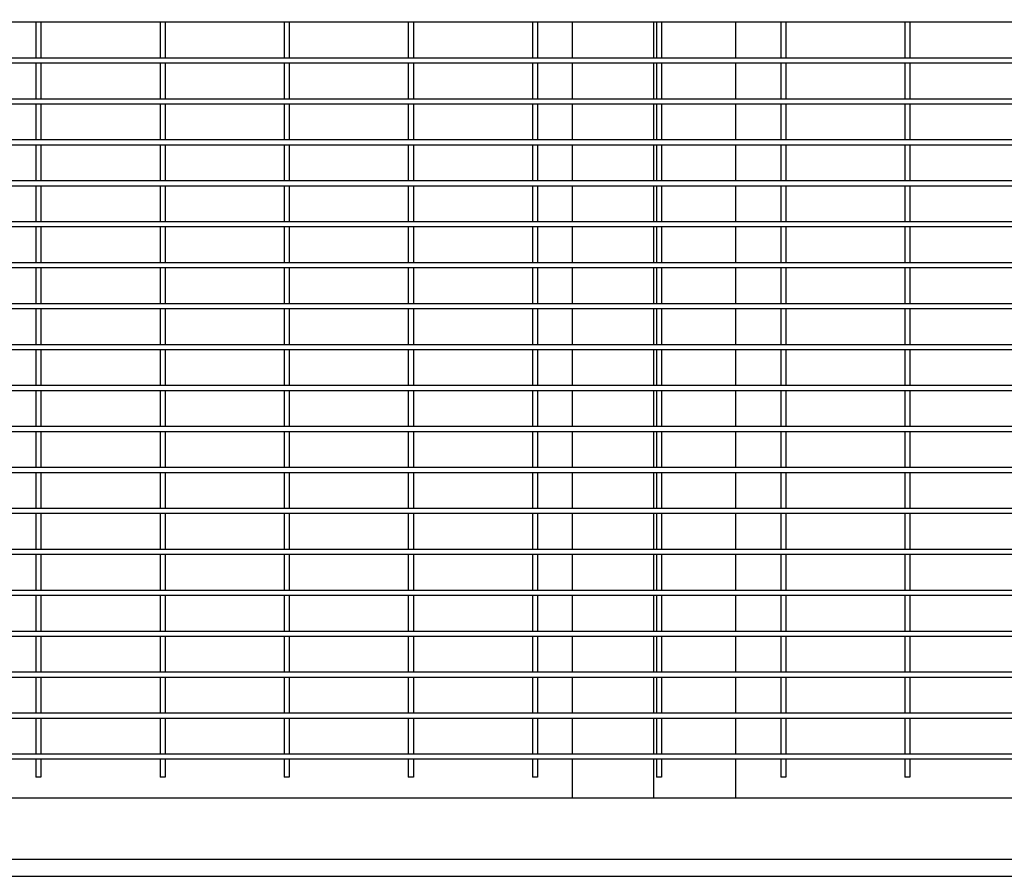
# Model space of a CAD drawing. Header units: inches. Extents: x 24 to 1128, y -94 to 748.
# Tile 541 of 573: x 681 to 705, y 510 to 531. Entities that reach past the tile are written whole.
import ezdxf

# ---------------------------------------------------------------- set-up
doc = ezdxf.new("R2010")
doc.units = ezdxf.units.IN
doc.header["$LTSCALE"] = 32
doc.header["$MEASUREMENT"] = 0
doc.layers.add('Dimension (ANSI)', color=7, linetype='Continuous', lineweight=25)
doc.layers.add('Visible (ANSI)', color=7, linetype='Continuous', lineweight=30)
doc.styles.add('Note Text (ANSI)', font='tahoma.ttf')
doc.dimstyles.new('Architectural (ANSI)', dxfattribs={"dimscale": 32, "dimtxt": 0.125, "dimasz": 0.098425, "dimexe": 0.125, "dimexo": 0.0625, "dimgap": 0.031496, "dimtad": 0, "dimtih": 1, "dimtoh": 1, "dimdec": 4, "dimrnd": 1e-08, "dimzin": 3, "dimdsep": 46, "dimlunit": 4, "dimtxsty": 'Note Text (ANSI)', "dimcen": 0.09, "dimdle": 0.393701, "dimclrd": 256, "dimclre": 256, "dimclrt": 256, "dimadec": 0, "dimazin": 3, "dimtfac": 0.96, "dimtofl": 0, "dimtmove": 0, "dimatfit": 3, "dimfxl": 1, "dimfrac": 2, "dimtolj": 1, "dimtzin": 12, "dimlwd": -1, "dimlwe": -1, "dimarcsym": 0})

# ---------------------------------------------------------------- blocks, each defined once
blk = doc.blocks.new('*D15')
at = {"layer": 'Defpoints', "color": 0, "transparency": 16777216}
for p in [(730.383, 552.029), (472.383, 538.198), (730.383, 454.747)]:
    blk.add_point(p, dxfattribs=at)
at = {"layer": 'Dimension (ANSI)', "transparency": 16777216}
for p, q in [((730.383, 550.029), (730.383, 450.747)), ((472.383, 536.198), (472.383, 450.747)), ((475.533, 454.747), (556.986, 454.747)), ((727.234, 454.747), (572.78, 454.747))]:
    blk.add_line(p, q, dxfattribs=at)
for points in [[(475.533, 455.272), (475.533, 454.222), (472.383, 454.747)], [(727.234, 455.272), (727.234, 454.222), (730.383, 454.747)]]:
    blk.add_solid(points, dxfattribs=at)
at = {"layer": 'Dimension (ANSI)', "transparency": 16777216, "insert": (557.994, 456.83), "char_height": 4, "attachment_point": 1, "style": 'Note Text (ANSI)'}
blk.add_mtext('\\A1;21\'-6"', dxfattribs=at)

msp = doc.modelspace()

# ---------------------------------------------------------------- linework, layer by layer
at = {"layer": 'Visible (ANSI)'}
for p, q in [((681.39214, 530.50642), (678.36089, 530.50642)), ((681.32964, 530.50642), (681.32964, 529.63142)), ((684.42339, 530.50642), (681.39214, 530.50642)), ((681.45464, 530.50642), (681.45464, 529.63142)), ((684.36089, 530.50642), (684.36089, 529.63142)), ((687.45464, 530.50642), (684.42339, 530.50642)), ((684.48589, 530.50642), (684.48589, 529.63142)), ((687.39214, 530.50642), (687.39214, 529.63142)), ((690.48589, 530.50642), (687.45464, 530.50642)), ((687.51714, 530.50642), (687.51714, 529.63142)), ((690.42339, 530.50642), (690.42339, 529.63142)), ((693.51714, 530.50642), (690.48589, 530.50642)), ((690.54839, 530.50642), (690.54839, 529.63142)), ((693.45464, 530.50642), (693.45464, 529.63142)), ((696.54839, 530.50642), (693.51714, 530.50642)), ((693.57964, 530.50642), (693.57964, 529.63142)), ((694.42339, 530.50642), (694.42339, 529.63142)), ((696.42339, 529.63142), (696.42339, 530.50642)), ((696.42339, 529.63142), (696.42339, 530.50642)), ((696.48589, 530.50642), (696.48589, 529.63142)), ((699.57964, 530.50642), (696.54839, 530.50642)), ((696.61089, 530.50642), (696.61089, 529.63142)), ((698.42339, 529.63142), (698.42339, 530.50642)), ((699.51714, 530.50642), (699.51714, 529.63142)), ((702.61089, 530.50642), (699.57964, 530.50642)), ((699.64214, 530.50642), (699.64214, 529.63142)), ((702.54839, 530.50642), (702.54839, 529.63142)), ((705.64214, 530.50642), (702.61089, 530.50642)), ((702.67339, 530.50642), (702.67339, 529.63142)), ((681.39214, 529.63142), (678.36089, 529.63142)), ((681.39214, 529.50642), (678.36089, 529.50642)), ((681.32964, 529.50642), (681.32964, 528.63142)), ((684.42339, 529.63142), (681.39214, 529.63142)), ((684.42339, 529.50642), (681.39214, 529.50642)), ((681.45464, 529.50642), (681.45464, 528.63142)), ((684.36089, 529.50642), (684.36089, 528.63142)), ((687.45464, 529.63142), (684.42339, 529.63142)), ((687.45464, 529.50642), (684.42339, 529.50642)), ((684.48589, 529.50642), (684.48589, 528.63142)), ((687.39214, 529.50642), (687.39214, 528.63142)), ((690.48589, 529.63142), (687.45464, 529.63142)), ((690.48589, 529.50642), (687.45464, 529.50642)), ((687.51714, 529.50642), (687.51714, 528.63142)), ((690.42339, 529.50642), (690.42339, 528.63142)), ((693.51714, 529.63142), (690.48589, 529.63142)), ((693.51714, 529.50642), (690.48589, 529.50642)), ((690.54839, 529.50642), (690.54839, 528.63142)), ((693.45464, 529.50642), (693.45464, 528.63142)), ((696.54839, 529.63142), (693.51714, 529.63142)), ((696.54839, 529.50642), (693.51714, 529.50642)), ((693.57964, 529.50642), (693.57964, 528.63142)), ((694.42339, 529.50642), (694.42339, 528.63142)), ((696.42339, 528.63142), (696.42339, 529.50642)), ((696.42339, 528.63142), (696.42339, 529.50642)), ((696.48589, 529.50642), (696.48589, 528.63142)), ((699.57964, 529.63142), (696.54839, 529.63142)), ((699.57964, 529.50642), (696.54839, 529.50642)), ((696.61089, 529.50642), (696.61089, 528.63142)), ((698.42339, 528.63142), (698.42339, 529.50642)), ((699.51714, 529.50642), (699.51714, 528.63142)), ((702.61089, 529.63142), (699.57964, 529.63142)), ((702.61089, 529.50642), (699.57964, 529.50642)), ((699.64214, 529.50642), (699.64214, 528.63142)), ((702.54839, 529.50642), (702.54839, 528.63142)), ((705.64214, 529.63142), (702.61089, 529.63142)), ((705.64214, 529.50642), (702.61089, 529.50642)), ((702.67339, 529.50642), (702.67339, 528.63142)), ((681.39214, 528.63142), (678.36089, 528.63142)), ((681.39214, 528.50642), (678.36089, 528.50642)), ((681.32964, 528.50642), (681.32964, 527.63142)), ((684.42339, 528.63142), (681.39214, 528.63142)), ((684.42339, 528.50642), (681.39214, 528.50642)), ((681.45464, 528.50642), (681.45464, 527.63142)), ((684.36089, 528.50642), (684.36089, 527.63142)), ((687.45464, 528.63142), (684.42339, 528.63142)), ((687.45464, 528.50642), (684.42339, 528.50642)), ((684.48589, 528.50642), (684.48589, 527.63142)), ((687.39214, 528.50642), (687.39214, 527.63142)), ((690.48589, 528.63142), (687.45464, 528.63142)), ((690.48589, 528.50642), (687.45464, 528.50642)), ((687.51714, 528.50642), (687.51714, 527.63142)), ((690.42339, 528.50642), (690.42339, 527.63142)), ((693.51714, 528.63142), (690.48589, 528.63142)), ((693.51714, 528.50642), (690.48589, 528.50642)), ((690.54839, 528.50642), (690.54839, 527.63142)), ((693.45464, 528.50642), (693.45464, 527.63142)), ((696.54839, 528.63142), (693.51714, 528.63142)), ((696.54839, 528.50642), (693.51714, 528.50642)), ((693.57964, 528.50642), (693.57964, 527.63142)), ((694.42339, 528.50642), (694.42339, 527.63142)), ((696.42339, 527.63142), (696.42339, 528.50642)), ((696.42339, 527.63142), (696.42339, 528.50642)), ((696.48589, 528.50642), (696.48589, 527.63142)), ((699.57964, 528.63142), (696.54839, 528.63142)), ((699.57964, 528.50642), (696.54839, 528.50642)), ((696.61089, 528.50642), (696.61089, 527.63142)), ((698.42339, 527.63142), (698.42339, 528.50642)), ((699.51714, 528.50642), (699.51714, 527.63142)), ((702.61089, 528.63142), (699.57964, 528.63142)), ((702.61089, 528.50642), (699.57964, 528.50642)), ((699.64214, 528.50642), (699.64214, 527.63142)), ((702.54839, 528.50642), (702.54839, 527.63142)), ((705.64214, 528.63142), (702.61089, 528.63142)), ((705.64214, 528.50642), (702.61089, 528.50642)), ((702.67339, 528.50642), (702.67339, 527.63142)), ((681.39214, 527.63142), (678.36089, 527.63142)), ((684.42339, 527.63142), (681.39214, 527.63142)), ((687.45464, 527.63142), (684.42339, 527.63142)), ((690.48589, 527.63142), (687.45464, 527.63142)), ((693.51714, 527.63142), (690.48589, 527.63142)), ((696.54839, 527.63142), (693.51714, 527.63142)), ((699.57964, 527.63142), (696.54839, 527.63142)), ((702.61089, 527.63142), (699.57964, 527.63142)), ((705.64214, 527.63142), (702.61089, 527.63142)), ((681.39214, 527.50642), (678.36089, 527.50642)), ((681.32964, 527.50642), (681.32964, 526.63142)), ((684.42339, 527.50642), (681.39214, 527.50642)), ((681.45464, 527.50642), (681.45464, 526.63142)), ((684.36089, 527.50642), (684.36089, 526.63142)), ((687.45464, 527.50642), (684.42339, 527.50642)), ((684.48589, 527.50642), (684.48589, 526.63142)), ((687.39214, 527.50642), (687.39214, 526.63142)), ((690.48589, 527.50642), (687.45464, 527.50642)), ((687.51714, 527.50642), (687.51714, 526.63142)), ((690.42339, 527.50642), (690.42339, 526.63142)), ((693.51714, 527.50642), (690.48589, 527.50642)), ((690.54839, 527.50642), (690.54839, 526.63142)), ((693.45464, 527.50642), (693.45464, 526.63142)), ((696.54839, 527.50642), (693.51714, 527.50642)), ((693.57964, 527.50642), (693.57964, 526.63142)), ((694.42339, 527.50642), (694.42339, 526.63142)), ((696.42339, 526.63142), (696.42339, 527.50642)), ((696.42339, 526.63142), (696.42339, 527.50642)), ((696.48589, 527.50642), (696.48589, 526.63142)), ((699.57964, 527.50642), (696.54839, 527.50642)), ((696.61089, 527.50642), (696.61089, 526.63142)), ((698.42339, 526.63142), (698.42339, 527.50642)), ((699.51714, 527.50642), (699.51714, 526.63142)), ((702.61089, 527.50642), (699.57964, 527.50642)), ((699.64214, 527.50642), (699.64214, 526.63142)), ((702.54839, 527.50642), (702.54839, 526.63142)), ((705.64214, 527.50642), (702.61089, 527.50642)), ((702.67339, 527.50642), (702.67339, 526.63142)), ((681.39214, 526.63142), (678.36089, 526.63142)), ((684.42339, 526.63142), (681.39214, 526.63142)), ((687.45464, 526.63142), (684.42339, 526.63142)), ((690.48589, 526.63142), (687.45464, 526.63142)), ((693.51714, 526.63142), (690.48589, 526.63142)), ((696.54839, 526.63142), (693.51714, 526.63142)), ((699.57964, 526.63142), (696.54839, 526.63142)), ((702.61089, 526.63142), (699.57964, 526.63142)), ((705.64214, 526.63142), (702.61089, 526.63142)), ((681.39214, 526.50642), (678.36089, 526.50642)), ((681.32964, 526.50642), (681.32964, 525.63142)), ((684.42339, 526.50642), (681.39214, 526.50642)), ((681.45464, 526.50642), (681.45464, 525.63142)), ((684.36089, 526.50642), (684.36089, 525.63142)), ((687.45464, 526.50642), (684.42339, 526.50642)), ((684.48589, 526.50642), (684.48589, 525.63142)), ((687.39214, 526.50642), (687.39214, 525.63142)), ((690.48589, 526.50642), (687.45464, 526.50642)), ((687.51714, 526.50642), (687.51714, 525.63142)), ((690.42339, 526.50642), (690.42339, 525.63142)), ((693.51714, 526.50642), (690.48589, 526.50642)), ((690.54839, 526.50642), (690.54839, 525.63142)), ((693.45464, 526.50642), (693.45464, 525.63142)), ((696.54839, 526.50642), (693.51714, 526.50642)), ((693.57964, 526.50642), (693.57964, 525.63142)), ((694.42339, 526.50642), (694.42339, 525.63142)), ((696.42339, 525.63142), (696.42339, 526.50642)), ((696.42339, 525.63142), (696.42339, 526.50642)), ((696.48589, 526.50642), (696.48589, 525.63142)), ((699.57964, 526.50642), (696.54839, 526.50642)), ((696.61089, 526.50642), (696.61089, 525.63142)), ((698.42339, 525.63142), (698.42339, 526.50642)), ((699.51714, 526.50642), (699.51714, 525.63142)), ((702.61089, 526.50642), (699.57964, 526.50642)), ((699.64214, 526.50642), (699.64214, 525.63142)), ((702.54839, 526.50642), (702.54839, 525.63142)), ((705.64214, 526.50642), (702.61089, 526.50642)), ((702.67339, 526.50642), (702.67339, 525.63142)), ((681.39214, 525.63142), (678.36089, 525.63142)), ((684.42339, 525.63142), (681.39214, 525.63142)), ((687.45464, 525.63142), (684.42339, 525.63142)), ((690.48589, 525.63142), (687.45464, 525.63142)), ((693.51714, 525.63142), (690.48589, 525.63142)), ((696.54839, 525.63142), (693.51714, 525.63142)), ((699.57964, 525.63142), (696.54839, 525.63142)), ((702.61089, 525.63142), (699.57964, 525.63142)), ((705.64214, 525.63142), (702.61089, 525.63142)), ((681.39214, 525.50642), (678.36089, 525.50642)), ((681.32964, 525.50642), (681.32964, 524.63142)), ((684.42339, 525.50642), (681.39214, 525.50642)), ((681.45464, 525.50642), (681.45464, 524.63142)), ((684.36089, 525.50642), (684.36089, 524.63142)), ((687.45464, 525.50642), (684.42339, 525.50642)), ((684.48589, 525.50642), (684.48589, 524.63142)), ((687.39214, 525.50642), (687.39214, 524.63142)), ((690.48589, 525.50642), (687.45464, 525.50642)), ((687.51714, 525.50642), (687.51714, 524.63142)), ((690.42339, 525.50642), (690.42339, 524.63142)), ((693.51714, 525.50642), (690.48589, 525.50642)), ((690.54839, 525.50642), (690.54839, 524.63142)), ((693.45464, 525.50642), (693.45464, 524.63142)), ((696.54839, 525.50642), (693.51714, 525.50642)), ((693.57964, 525.50642), (693.57964, 524.63142)), ((694.42339, 525.50642), (694.42339, 524.63142)), ((696.42339, 524.63142), (696.42339, 525.50642)), ((696.42339, 524.63142), (696.42339, 525.50642)), ((696.48589, 525.50642), (696.48589, 524.63142)), ((699.57964, 525.50642), (696.54839, 525.50642)), ((696.61089, 525.50642), (696.61089, 524.63142)), ((698.42339, 524.63142), (698.42339, 525.50642)), ((699.51714, 525.50642), (699.51714, 524.63142)), ((702.61089, 525.50642), (699.57964, 525.50642)), ((699.64214, 525.50642), (699.64214, 524.63142)), ((702.54839, 525.50642), (702.54839, 524.63142)), ((705.64214, 525.50642), (702.61089, 525.50642)), ((702.67339, 525.50642), (702.67339, 524.63142)), ((681.39214, 524.63142), (678.36089, 524.63142)), ((681.39214, 524.50642), (678.36089, 524.50642)), ((681.32964, 524.50642), (681.32964, 523.63142)), ((684.42339, 524.63142), (681.39214, 524.63142)), ((684.42339, 524.50642), (681.39214, 524.50642)), ((681.45464, 524.50642), (681.45464, 523.63142)), ((684.36089, 524.50642), (684.36089, 523.63142)), ((687.45464, 524.63142), (684.42339, 524.63142)), ((687.45464, 524.50642), (684.42339, 524.50642)), ((684.48589, 524.50642), (684.48589, 523.63142)), ((687.39214, 524.50642), (687.39214, 523.63142)), ((690.48589, 524.63142), (687.45464, 524.63142)), ((690.48589, 524.50642), (687.45464, 524.50642)), ((687.51714, 524.50642), (687.51714, 523.63142)), ((690.42339, 524.50642), (690.42339, 523.63142)), ((693.51714, 524.63142), (690.48589, 524.63142)), ((693.51714, 524.50642), (690.48589, 524.50642)), ((690.54839, 524.50642), (690.54839, 523.63142)), ((693.45464, 524.50642), (693.45464, 523.63142)), ((696.54839, 524.63142), (693.51714, 524.63142)), ((696.54839, 524.50642), (693.51714, 524.50642)), ((693.57964, 524.50642), (693.57964, 523.63142)), ((694.42339, 524.50642), (694.42339, 523.63142)), ((696.42339, 523.63142), (696.42339, 524.50642)), ((696.42339, 523.63142), (696.42339, 524.50642)), ((696.48589, 524.50642), (696.48589, 523.63142)), ((699.57964, 524.63142), (696.54839, 524.63142)), ((699.57964, 524.50642), (696.54839, 524.50642)), ((696.61089, 524.50642), (696.61089, 523.63142)), ((698.42339, 523.63142), (698.42339, 524.50642)), ((699.51714, 524.50642), (699.51714, 523.63142)), ((702.61089, 524.63142), (699.57964, 524.63142)), ((702.61089, 524.50642), (699.57964, 524.50642)), ((699.64214, 524.50642), (699.64214, 523.63142)), ((702.54839, 524.50642), (702.54839, 523.63142)), ((705.64214, 524.63142), (702.61089, 524.63142)), ((705.64214, 524.50642), (702.61089, 524.50642)), ((702.67339, 524.50642), (702.67339, 523.63142)), ((681.39214, 523.63142), (678.36089, 523.63142)), ((681.39214, 523.50642), (678.36089, 523.50642)), ((681.32964, 523.50642), (681.32964, 522.63142)), ((684.42339, 523.63142), (681.39214, 523.63142)), ((684.42339, 523.50642), (681.39214, 523.50642)), ((681.45464, 523.50642), (681.45464, 522.63142)), ((684.36089, 523.50642), (684.36089, 522.63142)), ((687.45464, 523.63142), (684.42339, 523.63142)), ((687.45464, 523.50642), (684.42339, 523.50642)), ((684.48589, 523.50642), (684.48589, 522.63142)), ((687.39214, 523.50642), (687.39214, 522.63142)), ((690.48589, 523.63142), (687.45464, 523.63142)), ((690.48589, 523.50642), (687.45464, 523.50642)), ((687.51714, 523.50642), (687.51714, 522.63142)), ((690.42339, 523.50642), (690.42339, 522.63142)), ((693.51714, 523.63142), (690.48589, 523.63142)), ((693.51714, 523.50642), (690.48589, 523.50642)), ((690.54839, 523.50642), (690.54839, 522.63142)), ((693.45464, 523.50642), (693.45464, 522.63142)), ((696.54839, 523.63142), (693.51714, 523.63142)), ((696.54839, 523.50642), (693.51714, 523.50642)), ((693.57964, 523.50642), (693.57964, 522.63142)), ((694.42339, 523.50642), (694.42339, 522.63142)), ((696.42339, 522.63142), (696.42339, 523.50642)), ((696.42339, 522.63142), (696.42339, 523.50642)), ((696.48589, 523.50642), (696.48589, 522.63142)), ((699.57964, 523.63142), (696.54839, 523.63142)), ((699.57964, 523.50642), (696.54839, 523.50642)), ((696.61089, 523.50642), (696.61089, 522.63142)), ((698.42339, 522.63142), (698.42339, 523.50642)), ((699.51714, 523.50642), (699.51714, 522.63142)), ((702.61089, 523.63142), (699.57964, 523.63142)), ((702.61089, 523.50642), (699.57964, 523.50642)), ((699.64214, 523.50642), (699.64214, 522.63142)), ((702.54839, 523.50642), (702.54839, 522.63142)), ((705.64214, 523.63142), (702.61089, 523.63142)), ((705.64214, 523.50642), (702.61089, 523.50642)), ((702.67339, 523.50642), (702.67339, 522.63142)), ((681.39214, 522.63142), (678.36089, 522.63142)), ((681.39214, 522.50642), (678.36089, 522.50642)), ((681.32964, 522.50642), (681.32964, 521.63142)), ((684.42339, 522.63142), (681.39214, 522.63142)), ((684.42339, 522.50642), (681.39214, 522.50642)), ((681.45464, 522.50642), (681.45464, 521.63142)), ((684.36089, 522.50642), (684.36089, 521.63142)), ((687.45464, 522.63142), (684.42339, 522.63142)), ((687.45464, 522.50642), (684.42339, 522.50642)), ((684.48589, 522.50642), (684.48589, 521.63142)), ((687.39214, 522.50642), (687.39214, 521.63142)), ((690.48589, 522.63142), (687.45464, 522.63142)), ((690.48589, 522.50642), (687.45464, 522.50642)), ((687.51714, 522.50642), (687.51714, 521.63142)), ((690.42339, 522.50642), (690.42339, 521.63142)), ((693.51714, 522.63142), (690.48589, 522.63142)), ((693.51714, 522.50642), (690.48589, 522.50642)), ((690.54839, 522.50642), (690.54839, 521.63142)), ((693.45464, 522.50642), (693.45464, 521.63142)), ((696.54839, 522.63142), (693.51714, 522.63142)), ((696.54839, 522.50642), (693.51714, 522.50642)), ((693.57964, 522.50642), (693.57964, 521.63142)), ((694.42339, 522.50642), (694.42339, 521.63142)), ((696.42339, 521.63142), (696.42339, 522.50642)), ((696.42339, 521.63142), (696.42339, 522.50642)), ((696.48589, 522.50642), (696.48589, 521.63142)), ((699.57964, 522.63142), (696.54839, 522.63142)), ((699.57964, 522.50642), (696.54839, 522.50642)), ((696.61089, 522.50642), (696.61089, 521.63142)), ((698.42339, 521.63142), (698.42339, 522.50642)), ((699.51714, 522.50642), (699.51714, 521.63142)), ((702.61089, 522.63142), (699.57964, 522.63142)), ((702.61089, 522.50642), (699.57964, 522.50642)), ((699.64214, 522.50642), (699.64214, 521.63142)), ((702.54839, 522.50642), (702.54839, 521.63142)), ((705.64214, 522.63142), (702.61089, 522.63142)), ((705.64214, 522.50642), (702.61089, 522.50642)), ((702.67339, 522.50642), (702.67339, 521.63142)), ((681.39214, 521.63142), (678.36089, 521.63142)), ((681.39214, 521.50642), (678.36089, 521.50642)), ((681.32964, 521.50642), (681.32964, 520.63142)), ((684.42339, 521.63142), (681.39214, 521.63142)), ((684.42339, 521.50642), (681.39214, 521.50642)), ((681.45464, 521.50642), (681.45464, 520.63142)), ((684.36089, 521.50642), (684.36089, 520.63142)), ((687.45464, 521.63142), (684.42339, 521.63142)), ((687.45464, 521.50642), (684.42339, 521.50642)), ((684.48589, 521.50642), (684.48589, 520.63142)), ((687.39214, 521.50642), (687.39214, 520.63142)), ((690.48589, 521.63142), (687.45464, 521.63142)), ((690.48589, 521.50642), (687.45464, 521.50642)), ((687.51714, 521.50642), (687.51714, 520.63142)), ((690.42339, 521.50642), (690.42339, 520.63142)), ((693.51714, 521.63142), (690.48589, 521.63142)), ((693.51714, 521.50642), (690.48589, 521.50642)), ((690.54839, 521.50642), (690.54839, 520.63142)), ((693.45464, 521.50642), (693.45464, 520.63142)), ((696.54839, 521.63142), (693.51714, 521.63142)), ((696.54839, 521.50642), (693.51714, 521.50642)), ((693.57964, 521.50642), (693.57964, 520.63142)), ((694.42339, 521.50642), (694.42339, 520.63142)), ((696.42339, 520.63142), (696.42339, 521.50642)), ((696.42339, 520.63142), (696.42339, 521.50642)), ((696.48589, 521.50642), (696.48589, 520.63142)), ((699.57964, 521.63142), (696.54839, 521.63142)), ((699.57964, 521.50642), (696.54839, 521.50642)), ((696.61089, 521.50642), (696.61089, 520.63142)), ((698.42339, 520.63142), (698.42339, 521.50642)), ((699.51714, 521.50642), (699.51714, 520.63142)), ((702.61089, 521.63142), (699.57964, 521.63142)), ((702.61089, 521.50642), (699.57964, 521.50642)), ((699.64214, 521.50642), (699.64214, 520.63142)), ((702.54839, 521.50642), (702.54839, 520.63142)), ((705.64214, 521.63142), (702.61089, 521.63142)), ((705.64214, 521.50642), (702.61089, 521.50642)), ((702.67339, 521.50642), (702.67339, 520.63142)), ((681.39214, 520.63142), (678.36089, 520.63142)), ((684.42339, 520.63142), (681.39214, 520.63142)), ((687.45464, 520.63142), (684.42339, 520.63142)), ((690.48589, 520.63142), (687.45464, 520.63142)), ((693.51714, 520.63142), (690.48589, 520.63142)), ((696.54839, 520.63142), (693.51714, 520.63142)), ((699.57964, 520.63142), (696.54839, 520.63142)), ((702.61089, 520.63142), (699.57964, 520.63142)), ((705.64214, 520.63142), (702.61089, 520.63142)), ((681.39214, 520.50642), (678.36089, 520.50642)), ((681.32964, 520.50642), (681.32964, 519.63142)), ((684.42339, 520.50642), (681.39214, 520.50642)), ((681.45464, 520.50642), (681.45464, 519.63142)), ((684.36089, 520.50642), (684.36089, 519.63142)), ((687.45464, 520.50642), (684.42339, 520.50642)), ((684.48589, 520.50642), (684.48589, 519.63142)), ((687.39214, 520.50642), (687.39214, 519.63142)), ((690.48589, 520.50642), (687.45464, 520.50642)), ((687.51714, 520.50642), (687.51714, 519.63142)), ((690.42339, 520.50642), (690.42339, 519.63142)), ((693.51714, 520.50642), (690.48589, 520.50642)), ((690.54839, 520.50642), (690.54839, 519.63142)), ((693.45464, 520.50642), (693.45464, 519.63142)), ((696.54839, 520.50642), (693.51714, 520.50642)), ((693.57964, 520.50642), (693.57964, 519.63142)), ((694.42339, 520.50642), (694.42339, 519.63142)), ((696.42339, 519.63142), (696.42339, 520.50642)), ((696.42339, 519.63142), (696.42339, 520.50642)), ((696.48589, 520.50642), (696.48589, 519.63142)), ((699.57964, 520.50642), (696.54839, 520.50642)), ((696.61089, 520.50642), (696.61089, 519.63142)), ((698.42339, 519.63142), (698.42339, 520.50642)), ((699.51714, 520.50642), (699.51714, 519.63142)), ((702.61089, 520.50642), (699.57964, 520.50642)), ((699.64214, 520.50642), (699.64214, 519.63142)), ((702.54839, 520.50642), (702.54839, 519.63142)), ((705.64214, 520.50642), (702.61089, 520.50642)), ((702.67339, 520.50642), (702.67339, 519.63142)), ((681.39214, 519.63142), (678.36089, 519.63142)), ((684.42339, 519.63142), (681.39214, 519.63142)), ((687.45464, 519.63142), (684.42339, 519.63142)), ((690.48589, 519.63142), (687.45464, 519.63142)), ((693.51714, 519.63142), (690.48589, 519.63142)), ((696.54839, 519.63142), (693.51714, 519.63142)), ((699.57964, 519.63142), (696.54839, 519.63142)), ((702.61089, 519.63142), (699.57964, 519.63142)), ((705.64214, 519.63142), (702.61089, 519.63142)), ((681.39214, 519.50642), (678.36089, 519.50642)), ((681.32964, 519.50642), (681.32964, 518.63142)), ((684.42339, 519.50642), (681.39214, 519.50642)), ((681.45464, 519.50642), (681.45464, 518.63142)), ((684.36089, 519.50642), (684.36089, 518.63142)), ((687.45464, 519.50642), (684.42339, 519.50642)), ((684.48589, 519.50642), (684.48589, 518.63142)), ((687.39214, 519.50642), (687.39214, 518.63142)), ((690.48589, 519.50642), (687.45464, 519.50642)), ((687.51714, 519.50642), (687.51714, 518.63142)), ((690.42339, 519.50642), (690.42339, 518.63142)), ((693.51714, 519.50642), (690.48589, 519.50642)), ((690.54839, 519.50642), (690.54839, 518.63142)), ((693.45464, 519.50642), (693.45464, 518.63142)), ((696.54839, 519.50642), (693.51714, 519.50642)), ((693.57964, 519.50642), (693.57964, 518.63142)), ((694.42339, 519.50642), (694.42339, 518.63142)), ((696.42339, 518.63142), (696.42339, 519.50642)), ((696.42339, 518.63142), (696.42339, 519.50642)), ((696.48589, 519.50642), (696.48589, 518.63142)), ((699.57964, 519.50642), (696.54839, 519.50642)), ((696.61089, 519.50642), (696.61089, 518.63142)), ((698.42339, 518.63142), (698.42339, 519.50642)), ((699.51714, 519.50642), (699.51714, 518.63142)), ((702.61089, 519.50642), (699.57964, 519.50642)), ((699.64214, 519.50642), (699.64214, 518.63142)), ((702.54839, 519.50642), (702.54839, 518.63142)), ((705.64214, 519.50642), (702.61089, 519.50642)), ((702.67339, 519.50642), (702.67339, 518.63142)), ((681.39214, 518.63142), (678.36089, 518.63142)), ((684.42339, 518.63142), (681.39214, 518.63142)), ((687.45464, 518.63142), (684.42339, 518.63142)), ((690.48589, 518.63142), (687.45464, 518.63142)), ((693.51714, 518.63142), (690.48589, 518.63142)), ((696.54839, 518.63142), (693.51714, 518.63142)), ((699.57964, 518.63142), (696.54839, 518.63142)), ((702.61089, 518.63142), (699.57964, 518.63142)), ((705.64214, 518.63142), (702.61089, 518.63142)), ((681.39214, 518.50642), (678.36089, 518.50642)), ((681.32964, 518.50642), (681.32964, 517.63142)), ((684.42339, 518.50642), (681.39214, 518.50642)), ((681.45464, 518.50642), (681.45464, 517.63142)), ((684.36089, 518.50642), (684.36089, 517.63142)), ((687.45464, 518.50642), (684.42339, 518.50642)), ((684.48589, 518.50642), (684.48589, 517.63142)), ((687.39214, 518.50642), (687.39214, 517.63142)), ((690.48589, 518.50642), (687.45464, 518.50642)), ((687.51714, 518.50642), (687.51714, 517.63142)), ((690.42339, 518.50642), (690.42339, 517.63142)), ((693.51714, 518.50642), (690.48589, 518.50642)), ((690.54839, 518.50642), (690.54839, 517.63142)), ((693.45464, 518.50642), (693.45464, 517.63142)), ((696.54839, 518.50642), (693.51714, 518.50642)), ((693.57964, 518.50642), (693.57964, 517.63142)), ((694.42339, 518.50642), (694.42339, 517.63142)), ((696.42339, 517.63142), (696.42339, 518.50642)), ((696.42339, 517.63142), (696.42339, 518.50642)), ((696.48589, 518.50642), (696.48589, 517.63142)), ((699.57964, 518.50642), (696.54839, 518.50642)), ((696.61089, 518.50642), (696.61089, 517.63142)), ((698.42339, 517.63142), (698.42339, 518.50642)), ((699.51714, 518.50642), (699.51714, 517.63142)), ((702.61089, 518.50642), (699.57964, 518.50642)), ((699.64214, 518.50642), (699.64214, 517.63142)), ((702.54839, 518.50642), (702.54839, 517.63142)), ((705.64214, 518.50642), (702.61089, 518.50642)), ((702.67339, 518.50642), (702.67339, 517.63142)), ((681.39214, 517.63142), (678.36089, 517.63142)), ((681.39214, 517.50642), (678.36089, 517.50642)), ((681.32964, 517.50642), (681.32964, 516.63142)), ((684.42339, 517.63142), (681.39214, 517.63142)), ((684.42339, 517.50642), (681.39214, 517.50642)), ((681.45464, 517.50642), (681.45464, 516.63142)), ((684.36089, 517.50642), (684.36089, 516.63142)), ((687.45464, 517.63142), (684.42339, 517.63142)), ((687.45464, 517.50642), (684.42339, 517.50642)), ((684.48589, 517.50642), (684.48589, 516.63142)), ((687.39214, 517.50642), (687.39214, 516.63142)), ((690.48589, 517.63142), (687.45464, 517.63142)), ((690.48589, 517.50642), (687.45464, 517.50642)), ((687.51714, 517.50642), (687.51714, 516.63142)), ((690.42339, 517.50642), (690.42339, 516.63142)), ((693.51714, 517.63142), (690.48589, 517.63142)), ((693.51714, 517.50642), (690.48589, 517.50642)), ((690.54839, 517.50642), (690.54839, 516.63142)), ((693.45464, 517.50642), (693.45464, 516.63142)), ((696.54839, 517.63142), (693.51714, 517.63142)), ((696.54839, 517.50642), (693.51714, 517.50642)), ((693.57964, 517.50642), (693.57964, 516.63142)), ((694.42339, 517.50642), (694.42339, 516.63142)), ((696.42339, 516.63142), (696.42339, 517.50642)), ((696.42339, 516.63142), (696.42339, 517.50642)), ((696.48589, 517.50642), (696.48589, 516.63142)), ((699.57964, 517.63142), (696.54839, 517.63142)), ((699.57964, 517.50642), (696.54839, 517.50642)), ((696.61089, 517.50642), (696.61089, 516.63142)), ((698.42339, 516.63142), (698.42339, 517.50642)), ((699.51714, 517.50642), (699.51714, 516.63142)), ((702.61089, 517.63142), (699.57964, 517.63142)), ((702.61089, 517.50642), (699.57964, 517.50642)), ((699.64214, 517.50642), (699.64214, 516.63142)), ((702.54839, 517.50642), (702.54839, 516.63142)), ((705.64214, 517.63142), (702.61089, 517.63142)), ((705.64214, 517.50642), (702.61089, 517.50642)), ((702.67339, 517.50642), (702.67339, 516.63142)), ((681.39214, 516.63142), (678.36089, 516.63142)), ((681.39214, 516.50642), (678.36089, 516.50642)), ((681.32964, 516.50642), (681.32964, 515.63142)), ((684.42339, 516.63142), (681.39214, 516.63142)), ((684.42339, 516.50642), (681.39214, 516.50642)), ((681.45464, 516.50642), (681.45464, 515.63142)), ((684.36089, 516.50642), (684.36089, 515.63142)), ((687.45464, 516.63142), (684.42339, 516.63142)), ((687.45464, 516.50642), (684.42339, 516.50642)), ((684.48589, 516.50642), (684.48589, 515.63142)), ((687.39214, 516.50642), (687.39214, 515.63142)), ((690.48589, 516.63142), (687.45464, 516.63142)), ((690.48589, 516.50642), (687.45464, 516.50642)), ((687.51714, 516.50642), (687.51714, 515.63142)), ((690.42339, 516.50642), (690.42339, 515.63142)), ((693.51714, 516.63142), (690.48589, 516.63142)), ((693.51714, 516.50642), (690.48589, 516.50642)), ((690.54839, 516.50642), (690.54839, 515.63142)), ((693.45464, 516.50642), (693.45464, 515.63142)), ((696.54839, 516.63142), (693.51714, 516.63142)), ((696.54839, 516.50642), (693.51714, 516.50642)), ((693.57964, 516.50642), (693.57964, 515.63142)), ((694.42339, 516.50642), (694.42339, 515.63142)), ((696.42339, 515.63142), (696.42339, 516.50642)), ((696.42339, 515.63142), (696.42339, 516.50642)), ((696.48589, 516.50642), (696.48589, 515.63142)), ((699.57964, 516.63142), (696.54839, 516.63142)), ((699.57964, 516.50642), (696.54839, 516.50642)), ((696.61089, 516.50642), (696.61089, 515.63142)), ((698.42339, 515.63142), (698.42339, 516.50642)), ((699.51714, 516.50642), (699.51714, 515.63142)), ((702.61089, 516.63142), (699.57964, 516.63142)), ((702.61089, 516.50642), (699.57964, 516.50642)), ((699.64214, 516.50642), (699.64214, 515.63142)), ((702.54839, 516.50642), (702.54839, 515.63142)), ((705.64214, 516.63142), (702.61089, 516.63142)), ((705.64214, 516.50642), (702.61089, 516.50642)), ((702.67339, 516.50642), (702.67339, 515.63142)), ((681.39214, 515.63142), (678.36089, 515.63142)), ((681.39214, 515.50642), (678.36089, 515.50642)), ((681.32964, 515.50642), (681.32964, 514.63142)), ((684.42339, 515.63142), (681.39214, 515.63142)), ((684.42339, 515.50642), (681.39214, 515.50642)), ((681.45464, 515.50642), (681.45464, 514.63142)), ((684.36089, 515.50642), (684.36089, 514.63142)), ((687.45464, 515.63142), (684.42339, 515.63142)), ((687.45464, 515.50642), (684.42339, 515.50642)), ((684.48589, 515.50642), (684.48589, 514.63142)), ((687.39214, 515.50642), (687.39214, 514.63142)), ((690.48589, 515.63142), (687.45464, 515.63142)), ((690.48589, 515.50642), (687.45464, 515.50642)), ((687.51714, 515.50642), (687.51714, 514.63142)), ((690.42339, 515.50642), (690.42339, 514.63142)), ((693.51714, 515.63142), (690.48589, 515.63142)), ((693.51714, 515.50642), (690.48589, 515.50642)), ((690.54839, 515.50642), (690.54839, 514.63142)), ((693.45464, 515.50642), (693.45464, 514.63142)), ((696.54839, 515.63142), (693.51714, 515.63142)), ((696.54839, 515.50642), (693.51714, 515.50642)), ((693.57964, 515.50642), (693.57964, 514.63142)), ((694.42339, 515.50642), (694.42339, 514.63142)), ((696.42339, 514.63142), (696.42339, 515.50642)), ((696.42339, 514.63142), (696.42339, 515.50642)), ((696.48589, 515.50642), (696.48589, 514.63142)), ((699.57964, 515.63142), (696.54839, 515.63142)), ((699.57964, 515.50642), (696.54839, 515.50642)), ((696.61089, 515.50642), (696.61089, 514.63142)), ((698.42339, 514.63142), (698.42339, 515.50642)), ((699.51714, 515.50642), (699.51714, 514.63142)), ((702.61089, 515.63142), (699.57964, 515.63142)), ((702.61089, 515.50642), (699.57964, 515.50642)), ((699.64214, 515.50642), (699.64214, 514.63142)), ((702.54839, 515.50642), (702.54839, 514.63142)), ((705.64214, 515.63142), (702.61089, 515.63142)), ((705.64214, 515.50642), (702.61089, 515.50642)), ((702.67339, 515.50642), (702.67339, 514.63142)), ((681.39214, 514.63142), (678.36089, 514.63142)), ((684.42339, 514.63142), (681.39214, 514.63142)), ((687.45464, 514.63142), (684.42339, 514.63142)), ((690.48589, 514.63142), (687.45464, 514.63142)), ((693.51714, 514.63142), (690.48589, 514.63142)), ((696.54839, 514.63142), (693.51714, 514.63142)), ((699.57964, 514.63142), (696.54839, 514.63142)), ((702.61089, 514.63142), (699.57964, 514.63142)), ((705.64214, 514.63142), (702.61089, 514.63142)), ((681.39214, 514.50642), (678.36089, 514.50642)), ((681.32964, 514.50642), (681.32964, 513.63142)), ((684.42339, 514.50642), (681.39214, 514.50642)), ((681.45464, 514.50642), (681.45464, 513.63142)), ((684.36089, 514.50642), (684.36089, 513.63142)), ((687.45464, 514.50642), (684.42339, 514.50642)), ((684.48589, 514.50642), (684.48589, 513.63142)), ((687.39214, 514.50642), (687.39214, 513.63142)), ((690.48589, 514.50642), (687.45464, 514.50642)), ((687.51714, 514.50642), (687.51714, 513.63142)), ((690.42339, 514.50642), (690.42339, 513.63142)), ((693.51714, 514.50642), (690.48589, 514.50642)), ((690.54839, 514.50642), (690.54839, 513.63142)), ((693.45464, 514.50642), (693.45464, 513.63142)), ((696.54839, 514.50642), (693.51714, 514.50642)), ((693.57964, 514.50642), (693.57964, 513.63142)), ((694.42339, 514.50642), (694.42339, 513.63142)), ((696.42339, 513.63142), (696.42339, 514.50642)), ((696.42339, 513.63142), (696.42339, 514.50642)), ((696.48589, 514.50642), (696.48589, 513.63142)), ((699.57964, 514.50642), (696.54839, 514.50642)), ((696.61089, 514.50642), (696.61089, 513.63142)), ((698.42339, 513.63142), (698.42339, 514.50642)), ((699.51714, 514.50642), (699.51714, 513.63142)), ((702.61089, 514.50642), (699.57964, 514.50642)), ((699.64214, 514.50642), (699.64214, 513.63142)), ((702.54839, 514.50642), (702.54839, 513.63142)), ((705.64214, 514.50642), (702.61089, 514.50642)), ((702.67339, 514.50642), (702.67339, 513.63142)), ((681.39214, 513.63142), (678.36089, 513.63142)), ((684.42339, 513.63142), (681.39214, 513.63142)), ((687.45464, 513.63142), (684.42339, 513.63142)), ((690.48589, 513.63142), (687.45464, 513.63142)), ((693.51714, 513.63142), (690.48589, 513.63142)), ((696.54839, 513.63142), (693.51714, 513.63142)), ((699.57964, 513.63142), (696.54839, 513.63142)), ((702.61089, 513.63142), (699.57964, 513.63142)), ((705.64214, 513.63142), (702.61089, 513.63142)), ((681.39214, 513.50642), (678.36089, 513.50642)), ((681.32964, 513.50642), (681.32964, 512.63142)), ((684.42339, 513.50642), (681.39214, 513.50642)), ((681.45464, 513.50642), (681.45464, 512.63142)), ((684.36089, 513.50642), (684.36089, 512.63142)), ((687.45464, 513.50642), (684.42339, 513.50642)), ((684.48589, 513.50642), (684.48589, 512.63142)), ((687.39214, 513.50642), (687.39214, 512.63142)), ((690.48589, 513.50642), (687.45464, 513.50642)), ((687.51714, 513.50642), (687.51714, 512.63142)), ((690.42339, 513.50642), (690.42339, 512.63142)), ((693.51714, 513.50642), (690.48589, 513.50642)), ((690.54839, 513.50642), (690.54839, 512.63142)), ((693.45464, 513.50642), (693.45464, 512.63142)), ((696.54839, 513.50642), (693.51714, 513.50642)), ((693.57964, 513.50642), (693.57964, 512.63142)), ((694.42339, 513.50642), (694.42339, 512.63142)), ((696.42339, 512.63142), (696.42339, 513.50642)), ((696.42339, 512.63142), (696.42339, 513.50642)), ((696.48589, 513.50642), (696.48589, 512.63142)), ((699.57964, 513.50642), (696.54839, 513.50642)), ((696.61089, 513.50642), (696.61089, 512.63142)), ((698.42339, 512.63142), (698.42339, 513.50642)), ((699.51714, 513.50642), (699.51714, 512.63142)), ((702.61089, 513.50642), (699.57964, 513.50642)), ((699.64214, 513.50642), (699.64214, 512.63142)), ((702.54839, 513.50642), (702.54839, 512.63142)), ((705.64214, 513.50642), (702.61089, 513.50642)), ((702.67339, 513.50642), (702.67339, 512.63142)), ((681.39214, 512.63142), (678.36089, 512.63142)), ((684.42339, 512.63142), (681.39214, 512.63142)), ((687.45464, 512.63142), (684.42339, 512.63142)), ((690.48589, 512.63142), (687.45464, 512.63142)), ((693.51714, 512.63142), (690.48589, 512.63142)), ((696.54839, 512.63142), (693.51714, 512.63142)), ((699.57964, 512.63142), (696.54839, 512.63142)), ((702.61089, 512.63142), (699.57964, 512.63142)), ((705.64214, 512.63142), (702.61089, 512.63142)), ((681.39214, 512.50642), (678.36089, 512.50642)), ((681.32964, 512.50642), (681.32964, 512.06892)), ((684.42339, 512.50642), (681.39214, 512.50642)), ((681.45464, 512.50642), (681.45464, 512.06892)), ((684.36089, 512.50642), (684.36089, 512.06892)), ((687.45464, 512.50642), (684.42339, 512.50642)), ((684.48589, 512.50642), (684.48589, 512.06892)), ((687.39214, 512.50642), (687.39214, 512.06892)), ((690.48589, 512.50642), (687.45464, 512.50642)), ((687.51714, 512.50642), (687.51714, 512.06892)), ((690.42339, 512.50642), (690.42339, 512.06892)), ((693.51714, 512.50642), (690.48589, 512.50642)), ((690.54839, 512.50642), (690.54839, 512.06892)), ((693.45464, 512.50642), (693.45464, 512.06892)), ((696.54839, 512.50642), (693.51714, 512.50642)), ((693.57964, 512.50642), (693.57964, 512.06892)), ((694.42339, 512.50642), (694.42339, 511.56892)), ((696.42339, 511.56892), (696.42339, 512.50642)), ((696.42339, 511.56892), (696.42339, 512.50642)), ((696.48589, 512.50642), (696.48589, 512.06892)), ((699.57964, 512.50642), (696.54839, 512.50642)), ((696.61089, 512.50642), (696.61089, 512.06892)), ((698.42339, 511.56892), (698.42339, 512.50642)), ((699.51714, 512.50642), (699.51714, 512.06892)), ((702.61089, 512.50642), (699.57964, 512.50642)), ((699.64214, 512.50642), (699.64214, 512.06892)), ((702.54839, 512.50642), (702.54839, 512.06892)), ((705.64214, 512.50642), (702.61089, 512.50642)), ((702.67339, 512.50642), (702.67339, 512.06892)), ((681.45464, 512.06892), (681.32964, 512.06892)), ((684.48589, 512.06892), (684.36089, 512.06892)), ((687.51714, 512.06892), (687.39214, 512.06892)), ((690.54839, 512.06892), (690.42339, 512.06892)), ((693.57964, 512.06892), (693.45464, 512.06892)), ((696.61089, 512.06892), (696.48589, 512.06892)), ((699.64214, 512.06892), (699.51714, 512.06892)), ((702.67339, 512.06892), (702.54839, 512.06892)), ((641.92339, 511.56892), (726.92339, 511.56892)), ((640.42339, 510.06892), (728.42339, 510.06892)), ((640.00339, 509.64892), (728.84339, 509.64892))]:
    msp.add_line(p, q, dxfattribs=at)

# ---------------------------------------------------------------- dimensions: what is measured, and where the dimension line sits
at = {"layer": 'Dimension (ANSI)'}
dim = msp.add_linear_dim(base=(730.38339, 454.74665), p1=(472.38339, 538.19802), p2=(730.38339, 552.02892), dimstyle='Architectural (ANSI)', override={"dimgap": 0.031496, "dimtih": 0, "dimtoh": 0, "dimdec": 4, "dimlfac": 1, "dimtol": 0, "dimlim": 0, "dimtp": 0, "dimtm": 0, "dimtdec": 2, "dimatfit": 1}, dxfattribs=at)
dim.commit()
dim.dimension.update_dxf_attribs({"geometry": '*D15', "text_midpoint": (564.88339, 454.74665), "dimtype": 160})

doc.saveas('drawing.dxf')
